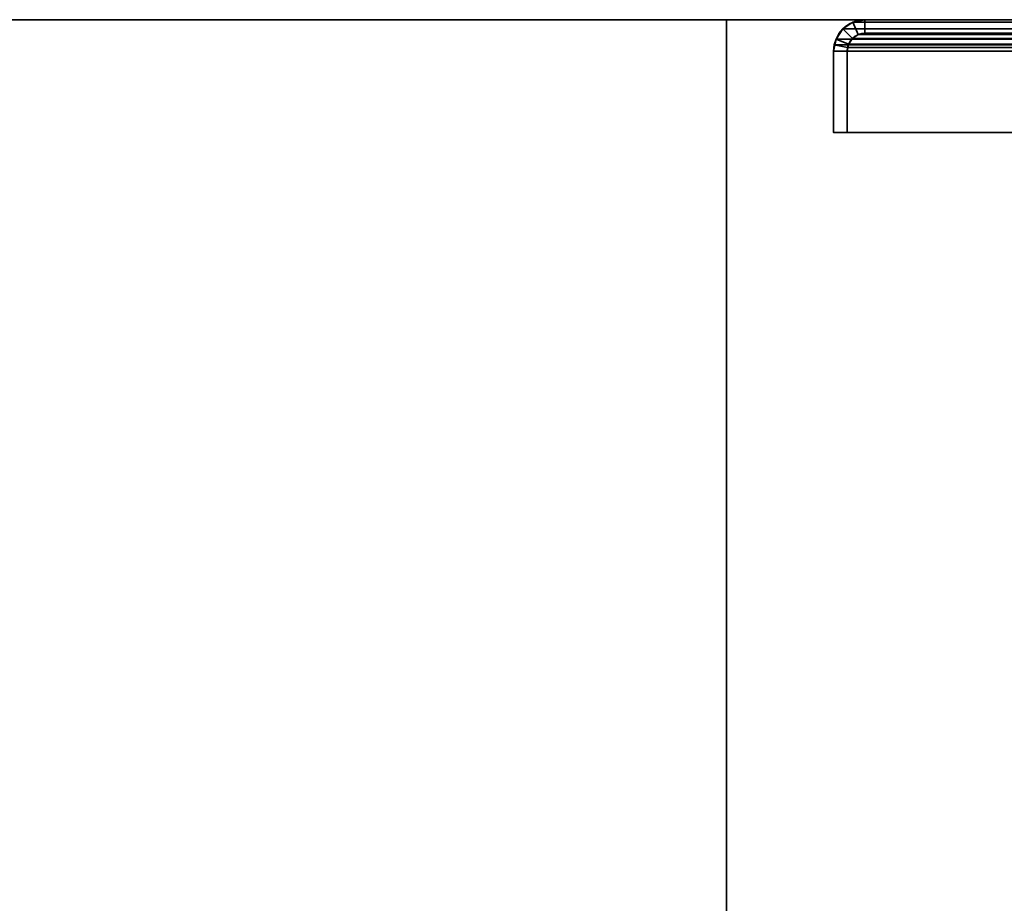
# Model space of a CAD drawing. Header units: millimetres. Extents: x -488 to 6688, y -115 to 115.
# Tile 521 of 656: x 1050 to 1137, y 37 to 115. Entities that reach past the tile are written whole.
import ezdxf

# ---------------------------------------------------------------- set-up
doc = ezdxf.new("R2010")
doc.units = ezdxf.units.MM
doc.layers.add('151', color=7, linetype='Continuous', true_color=0xffffff)

# ---------------------------------------------------------------- blocks, each defined once
blk = doc.blocks.new('UG_SURFACE_002')
at = {"layer": '151', "color": 252, "linetype": 'Continuous', "lineweight": 35}
for points in [[(962.5, -15, -10.75), (962.5, 115, -10.75), (1112.5, 115, -10.75), (1112.5, -15, -10.75)], [(962.5, 115, 2194.25), (2037.5, 115, 2194.25), (1887.5, 115, 2044.25), (1112.5, 115, 2044.25)], [(1112.5, 115, 2044.25), (1112.5, 115, -10.75), (962.5, 115, -10.75), (962.5, 115, 2194.25)], [(2037.5, -15, 2194.25), (2037.5, 115, 2194.25), (962.5, 115, 2194.25), (962.5, -15, 2194.25)], [(1112.5, -15, 2044.25), (1112.5, 115, 2044.25), (1887.5, 115, 2044.25), (1887.5, -15, 2044.25)], [(1112.5, -15, -10.75), (1112.5, 115, -10.75), (1112.5, 115, 2044.25), (1112.5, -15, 2044.25)]]:
    blk.add_3dface(points, dxfattribs=at)
blk = doc.blocks.new('UG_SURFACE_126')
at = {"layer": '151', "color": 252, "linetype": 'Continuous', "lineweight": 35}
for points in [[(1123.716, 114.788, 2033.534), (1123.716, 114.788, -10.75), (1122.814, 114.186, -10.75), (1122.814, 114.186, 2034.436)], [(1123.716, 114.788, 2033.534), (1122.814, 114.186, 2034.436), (1123.663, 113.337, 2033.587), (1124.175, 113.68, 2033.075)], [(1122.814, 114.186, -10.75), (1123.716, 114.788, -10.75), (1124.175, 113.68, -10.75), (1123.663, 113.337, -10.75)], [(1124.78, 115, 2032.47), (1124.78, 115, -10.75), (1123.716, 114.788, -10.75), (1123.716, 114.788, 2033.534)], [(1124.78, 115, 2032.47), (1123.716, 114.788, 2033.534), (1124.175, 113.68, 2033.075), (1124.78, 113.8, 2032.47)], [(1124.78, 113.8, -10.75), (1124.175, 113.68, -10.75), (1123.716, 114.788, -10.75), (1124.78, 115, -10.75)], [(1149.22, 115, 2008.03), (1149.22, 115, -10.75), (1124.78, 115, -10.75), (1124.78, 115, 2032.47)], [(1149.22, 115, 2008.03), (1124.78, 115, 2032.47), (1124.78, 113.8, 2032.47), (1149.22, 113.8, 2008.03)], [(1124.78, 115, -10.75), (1149.22, 115, -10.75), (1149.22, 113.8, -10.75), (1124.78, 113.8, -10.75)], [(1122.814, 114.186, 2034.436), (1122.814, 114.186, -10.75), (1122.212, 113.284, -10.75), (1122.212, 113.284, 2035.038)], [(1123.32, 112.825, 2033.93), (1123.663, 113.337, 2033.587), (1122.814, 114.186, 2034.436), (1122.212, 113.284, 2035.038)], [(1123.663, 113.337, -10.75), (1123.32, 112.825, -10.75), (1122.212, 113.284, -10.75), (1122.814, 114.186, -10.75)], [(1123.663, 113.337, 2033.587), (1123.663, 113.337, -10.75), (1124.175, 113.68, -10.75), (1124.175, 113.68, 2033.075)], [(1124.175, 113.68, 2033.075), (1124.175, 113.68, -10.75), (1124.78, 113.8, -10.75), (1124.78, 113.8, 2032.47)], [(1149.22, 113.8, 2008.03), (1124.78, 113.8, 2032.47), (1124.78, 113.8, -10.75), (1149.22, 113.8, -10.75)], [(1122, 112.22, -10.75), (1122.053, 112.762, 2035.197), (1122.212, 113.284, 2035.038)], [(1122.212, 113.284, 2035.038), (1122.212, 113.284, -10.75), (1122, 112.22, -10.75)], [(1122, 112.22, -10.75), (1122.212, 113.284, -10.75), (1123.32, 112.825, -10.75), (1123.2, 112.22, -10.75)], [(1122, 112.22, -10.75), (1122, 112.22, 2035.25), (1122.053, 112.762, 2035.197)], [(1123.2, 112.22, 2034.05), (1123.23, 112.528, 2034.02), (1122.053, 112.762, 2035.197), (1122, 112.22, 2035.25)], [(1123.23, 112.528, 2034.02), (1123.32, 112.825, 2033.93), (1122.212, 113.284, 2035.038), (1122.053, 112.762, 2035.197)], [(1123.2, 112.22, -10.75), (1123.32, 112.825, -10.75), (1123.32, 112.825, 2033.93)], [(1123.32, 112.825, 2033.93), (1123.23, 112.528, 2034.02), (1123.2, 112.22, -10.75)], [(1123.32, 112.825, 2033.93), (1123.32, 112.825, -10.75), (1123.663, 113.337, -10.75), (1123.663, 113.337, 2033.587)], [(1122, 112.22, 2035.25), (1122, 112.22, -10.75), (1122, 105, -10.75), (1122, 105, 2035.25)], [(1122, 112.22, 2035.25), (1122, 105, 2035.25), (1123.2, 105, 2034.05), (1123.2, 112.22, 2034.05)], [(1123.2, 112.22, -10.75), (1123.2, 105, -10.75), (1122, 105, -10.75), (1122, 112.22, -10.75)], [(1123.23, 112.528, 2034.02), (1123.2, 112.22, 2034.05), (1123.2, 112.22, -10.75)], [(1123.2, 112.22, 2034.05), (1123.2, 105, 2034.05), (1123.2, 105, -10.75), (1123.2, 112.22, -10.75)], [(1123.2, 105, 2034.05), (1122, 105, 2035.25), (1122, 105, -10.75), (1123.2, 105, -10.75)]]:
    blk.add_3dface(points, dxfattribs=at)
blk = doc.blocks.new('UG_SURFACE_127')
at = {"layer": '151', "color": 252, "linetype": 'Continuous', "lineweight": 35}
for points in [[(1123.716, 114.788, 2033.534), (1123.716, 114.788, -10.75), (1122.814, 114.186, -10.75), (1122.814, 114.186, 2034.436)], [(1123.716, 114.788, 2033.534), (1122.814, 114.186, 2034.436), (1123.663, 113.337, 2033.587), (1124.175, 113.68, 2033.075)], [(1122.814, 114.186, -10.75), (1123.716, 114.788, -10.75), (1124.175, 113.68, -10.75), (1123.663, 113.337, -10.75)], [(1124.78, 115, 2032.47), (1124.78, 115, -10.75), (1123.716, 114.788, -10.75), (1123.716, 114.788, 2033.534)], [(1124.78, 115, 2032.47), (1123.716, 114.788, 2033.534), (1124.175, 113.68, 2033.075), (1124.78, 113.8, 2032.47)], [(1124.78, 113.8, -10.75), (1124.175, 113.68, -10.75), (1123.716, 114.788, -10.75), (1124.78, 115, -10.75)], [(1149.22, 115, 2008.03), (1149.22, 115, -10.75), (1124.78, 115, -10.75), (1124.78, 115, 2032.47)], [(1149.22, 115, 2008.03), (1124.78, 115, 2032.47), (1124.78, 113.8, 2032.47), (1149.22, 113.8, 2008.03)], [(1124.78, 115, -10.75), (1149.22, 115, -10.75), (1149.22, 113.8, -10.75), (1124.78, 113.8, -10.75)], [(1122.814, 114.186, 2034.436), (1122.814, 114.186, -10.75), (1122.212, 113.284, -10.75), (1122.212, 113.284, 2035.038)], [(1123.32, 112.825, 2033.93), (1123.663, 113.337, 2033.587), (1122.814, 114.186, 2034.436), (1122.212, 113.284, 2035.038)], [(1123.663, 113.337, -10.75), (1123.32, 112.825, -10.75), (1122.212, 113.284, -10.75), (1122.814, 114.186, -10.75)], [(1123.663, 113.337, 2033.587), (1123.663, 113.337, -10.75), (1124.175, 113.68, -10.75), (1124.175, 113.68, 2033.075)], [(1124.175, 113.68, 2033.075), (1124.175, 113.68, -10.75), (1124.78, 113.8, -10.75), (1124.78, 113.8, 2032.47)], [(1149.22, 113.8, 2008.03), (1124.78, 113.8, 2032.47), (1124.78, 113.8, -10.75), (1149.22, 113.8, -10.75)], [(1122, 112.22, -10.75), (1122.053, 112.762, 2035.197), (1122.212, 113.284, 2035.038)], [(1122.212, 113.284, 2035.038), (1122.212, 113.284, -10.75), (1122, 112.22, -10.75)], [(1122, 112.22, -10.75), (1122.212, 113.284, -10.75), (1123.32, 112.825, -10.75), (1123.2, 112.22, -10.75)], [(1122, 112.22, -10.75), (1122, 112.22, 2035.25), (1122.053, 112.762, 2035.197)], [(1123.2, 112.22, 2034.05), (1123.23, 112.528, 2034.02), (1122.053, 112.762, 2035.197), (1122, 112.22, 2035.25)], [(1123.23, 112.528, 2034.02), (1123.32, 112.825, 2033.93), (1122.212, 113.284, 2035.038), (1122.053, 112.762, 2035.197)], [(1123.2, 112.22, -10.75), (1123.32, 112.825, -10.75), (1123.32, 112.825, 2033.93)], [(1123.32, 112.825, 2033.93), (1123.23, 112.528, 2034.02), (1123.2, 112.22, -10.75)], [(1123.32, 112.825, 2033.93), (1123.32, 112.825, -10.75), (1123.663, 113.337, -10.75), (1123.663, 113.337, 2033.587)], [(1122, 112.22, 2035.25), (1122, 112.22, -10.75), (1122, 105, -10.75), (1122, 105, 2035.25)], [(1122, 112.22, 2035.25), (1122, 105, 2035.25), (1123.2, 105, 2034.05), (1123.2, 112.22, 2034.05)], [(1123.2, 112.22, -10.75), (1123.2, 105, -10.75), (1122, 105, -10.75), (1122, 112.22, -10.75)], [(1123.23, 112.528, 2034.02), (1123.2, 112.22, 2034.05), (1123.2, 112.22, -10.75)], [(1123.2, 112.22, 2034.05), (1123.2, 105, 2034.05), (1123.2, 105, -10.75), (1123.2, 112.22, -10.75)], [(1123.2, 105, 2034.05), (1122, 105, 2035.25), (1122, 105, -10.75), (1123.2, 105, -10.75)]]:
    blk.add_3dface(points, dxfattribs=at)
blk = doc.blocks.new('UG_SURFACE_129')
at = {"layer": '151', "color": 252, "linetype": 'Continuous', "lineweight": 35}
for points in [[(1124.175, 113.68, 2033.075), (1123.663, 113.337, 2033.587), (1122.814, 114.186, 2034.436), (1123.716, 114.788, 2033.534)], [(1876.284, 114.788, 2033.534), (1123.716, 114.788, 2033.534), (1122.814, 114.186, 2034.436), (1877.186, 114.186, 2034.436)], [(1124.78, 113.8, 2032.47), (1124.175, 113.68, 2033.075), (1123.716, 114.788, 2033.534), (1124.78, 115, 2032.47)], [(1875.22, 115, 2032.47), (1124.78, 115, 2032.47), (1123.716, 114.788, 2033.534), (1876.284, 114.788, 2033.534)], [(1124.78, 115, 2032.47), (1149.22, 115, 2008.03), (1149.22, 113.8, 2008.03), (1124.78, 113.8, 2032.47)], [(1149.22, 115, 2008.03), (1124.78, 115, 2032.47), (1875.22, 115, 2032.47), (1850.78, 115, 2008.03)], [(1122.212, 113.284, 2035.038), (1122.814, 114.186, 2034.436), (1123.663, 113.337, 2033.587), (1123.32, 112.825, 2033.93)], [(1877.186, 114.186, 2034.436), (1122.814, 114.186, 2034.436), (1122.212, 113.284, 2035.038), (1877.788, 113.284, 2035.038)], [(1876.337, 113.337, 2033.587), (1123.663, 113.337, 2033.587), (1124.175, 113.68, 2033.075), (1875.825, 113.68, 2033.075)], [(1875.825, 113.68, 2033.075), (1124.175, 113.68, 2033.075), (1124.78, 113.8, 2032.47), (1875.22, 113.8, 2032.47)], [(1149.22, 113.8, 2008.03), (1850.78, 113.8, 2008.03), (1875.22, 113.8, 2032.47), (1124.78, 113.8, 2032.47)], [(1122, 112.22, 2035.25), (1122.053, 112.762, 2035.197), (1123.23, 112.528, 2034.02), (1123.2, 112.22, 2034.05)], [(1122, 112.22, 2035.25), (1878, 112.22, 2035.25), (1877.947, 112.762, 2035.197)], [(1122.053, 112.762, 2035.197), (1122, 112.22, 2035.25), (1877.947, 112.762, 2035.197)], [(1122.053, 112.762, 2035.197), (1122.212, 113.284, 2035.038), (1123.32, 112.825, 2033.93), (1123.23, 112.528, 2034.02)], [(1877.947, 112.762, 2035.197), (1877.788, 113.284, 2035.038), (1122.212, 113.284, 2035.038), (1122.053, 112.762, 2035.197)], [(1123.23, 112.528, 2034.02), (1123.32, 112.825, 2033.93), (1876.68, 112.825, 2033.93), (1876.77, 112.528, 2034.02)], [(1876.68, 112.825, 2033.93), (1123.32, 112.825, 2033.93), (1123.663, 113.337, 2033.587), (1876.337, 113.337, 2033.587)], [(1123.2, 112.22, 2034.05), (1123.2, 105, 2034.05), (1122, 105, 2035.25), (1122, 112.22, 2035.25)], [(1122, 112.22, 2035.25), (1122, 105, 2035.25), (1878, 105, 2035.25), (1878, 112.22, 2035.25)], [(1876.77, 112.528, 2034.02), (1123.2, 112.22, 2034.05), (1123.23, 112.528, 2034.02)], [(1876.77, 112.528, 2034.02), (1876.8, 112.22, 2034.05), (1123.2, 112.22, 2034.05)], [(1123.2, 112.22, 2034.05), (1876.8, 112.22, 2034.05), (1876.8, 105, 2034.05), (1123.2, 105, 2034.05)], [(1123.2, 105, 2034.05), (1876.8, 105, 2034.05), (1878, 105, 2035.25), (1122, 105, 2035.25)]]:
    blk.add_3dface(points, dxfattribs=at)

msp = doc.modelspace()

# ---------------------------------------------------------------- linework, layer by layer
at = {"layer": '151', "color": 251, "linetype": 'Continuous', "lineweight": -3, "true_color": 0x636466}
for p, q in [((962.5, 115, 2194.25), (2037.5, 115, 2194.25)), ((962.5, 115, -10.75), (1112.5, 115, -10.75)), ((1112.5, -15, 2044.25), (1112.5, 115, 2044.25)), ((1887.5, 115, 2044.25), (1112.5, 115, 2044.25)), ((1112.5, 115, 2044.25), (1112.5, 115, -10.75)), ((1112.5, 115, -10.75), (1112.5, -15, -10.75)), ((1124.78, 115, 2032.47), (1124.78, 115, -10.75)), ((1149.22, 115, 2008.03), (1124.78, 115, 2032.47)), ((1875.22, 115, 2032.47), (1124.78, 115, 2032.47)), ((1124.78, 115, 2032.47), (1124.78, 115, -10.75)), ((1124.78, 115, -10.75), (1149.22, 115, -10.75)), ((1149.22, 115, 2008.03), (1124.78, 115, 2032.47)), ((1124.78, 115, -10.75), (1149.22, 115, -10.75)), ((1149.22, 115, 2008.03), (1124.78, 115, 2032.47)), ((1149.22, 113.8, 2008.03), (1124.78, 113.8, 2032.47)), ((1149.22, 113.8, 2008.03), (1124.78, 113.8, 2032.47)), ((1875.22, 113.8, 2032.47), (1124.78, 113.8, 2032.47)), ((1149.22, 113.8, 2008.03), (1124.78, 113.8, 2032.47)), ((1124.78, 113.8, -10.75), (1149.22, 113.8, -10.75)), ((1124.78, 113.8, -10.75), (1149.22, 113.8, -10.75)), ((1124.78, 113.8, 2032.47), (1124.78, 113.8, -10.75)), ((1124.78, 113.8, 2032.47), (1124.78, 113.8, -10.75)), ((1122, 112.22, 2035.25), (1122, 112.22, -10.75)), ((1878, 112.22, 2035.25), (1122, 112.22, 2035.25)), ((1122, 105, -10.75), (1122, 112.22, -10.75)), ((1122, 112.22, 2035.25), (1122, 105, 2035.25)), ((1122, 105, -10.75), (1122, 112.22, -10.75)), ((1122, 112.22, 2035.25), (1122, 105, 2035.25)), ((1122, 112.22, 2035.25), (1122, 105, 2035.25)), ((1122, 112.22, 2035.25), (1122, 112.22, -10.75)), ((1876.8, 112.22, 2034.05), (1123.2, 112.22, 2034.05)), ((1123.2, 112.22, 2034.05), (1123.2, 105, 2034.05)), ((1123.2, 105, -10.75), (1123.2, 112.22, -10.75)), ((1123.2, 112.22, 2034.05), (1123.2, 112.22, -10.75)), ((1123.2, 105, -10.75), (1123.2, 112.22, -10.75)), ((1123.2, 112.22, 2034.05), (1123.2, 112.22, -10.75)), ((1123.2, 112.22, 2034.05), (1123.2, 105, 2034.05)), ((1123.2, 112.22, 2034.05), (1123.2, 105, 2034.05)), ((1878, 105, 2035.25), (1122, 105, 2035.25)), ((1123.2, 105, 2034.05), (1122, 105, 2035.25)), ((1123.2, 105, 2034.05), (1122, 105, 2035.25)), ((1122, 105, -10.75), (1123.2, 105, -10.75)), ((1123.2, 105, 2034.05), (1122, 105, 2035.25)), ((1122, 105, -10.75), (1123.2, 105, -10.75)), ((1122, 105, 2035.25), (1122, 105, -10.75)), ((1122, 105, 2035.25), (1122, 105, -10.75)), ((1123.2, 105, 2034.05), (1123.2, 105, -10.75)), ((1123.2, 105, 2034.05), (1123.2, 105, -10.75)), ((1876.8, 105, 2034.05), (1123.2, 105, 2034.05))]:
    msp.add_line(p, q, dxfattribs=at)
at = {"layer": '151', "color": 251, "linetype": 'Continuous', "lineweight": -3, "true_color": 0x636466, "extrusion": (0, 0, -1)}
for radius in [2.78, 2.78, 1.58, 1.58]:
    msp.add_arc((-1124.78, 112.22, 10.75), radius, 0, 90, dxfattribs=at)
at = {"layer": '151', "color": 251, "linetype": 'Continuous', "lineweight": -3, "true_color": 0x636466, "extrusion": (0.707107, 6.12323e-17, 0.707107)}
for major_axis in [(-2.78, 0, 2.78), (-2.78, 0, 2.78), (-2.78, 0, 2.78), (-1.58, 0, 1.58), (-1.58, 0, 1.58), (-1.58, 0, 1.58)]:
    msp.add_ellipse((1124.78, 112.22, 2032.47), major_axis=major_axis, ratio=0.707107, start_param=4.712389, end_param=6.283185, dxfattribs=at)

# ---------------------------------------------------------------- block references
at = {"layer": '151', "color": 251, "linetype": 'Continuous', "lineweight": -3, "true_color": 0x636466}
for name in ['UG_SURFACE_002', 'UG_SURFACE_126', 'UG_SURFACE_127', 'UG_SURFACE_129']:
    msp.add_blockref(name, (0, 0), dxfattribs=at)

doc.saveas('drawing.dxf')
